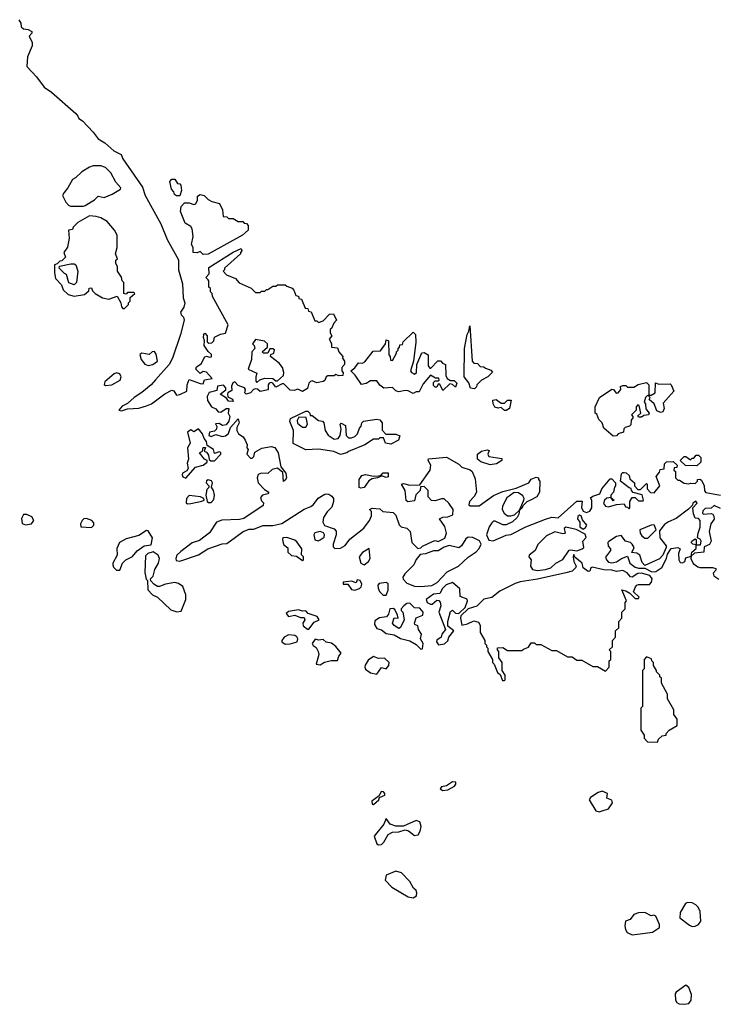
# Model space of a CAD drawing. Extents: x 2029826 to 2248070, y 228728 to 402406.
# Tile 308 of 368: x 2180540 to 2184965, y 281498 to 287740. Entities that reach past the tile are written whole.
import ezdxf

# ---------------------------------------------------------------- set-up
doc = ezdxf.new("R2010")
doc.units = 0

msp = doc.modelspace()

# ---------------------------------------------------------------- linework, layer by layer
at = {"layer": '0CON10XD'}
for points in [[(2180535, 287740), (2180547, 287717), (2180550, 287695), (2180565, 287682.5), (2180595, 287678.8), (2180616.7, 287665), (2180617.5, 287655), (2180600, 287635), (2180620, 287595), (2180620, 287575), (2180590, 287505), (2180585, 287443.3), (2180646.8, 287376.8), (2180695, 287311.4), (2180741.1, 287281.1), (2180896, 287146), (2180908.3, 287128.3), (2180915, 287114), (2180938.1, 287098.1), (2181007, 287027), (2181038.8, 286985), (2181080.3, 286960.3), (2181137.7, 286907.7), (2181183.3, 286885), (2181195, 286857.5), (2181318.3, 286678.3), (2181335.8, 286625), (2181435.7, 286445), (2181475, 286346.7), (2181547, 286217), (2181547.5, 286155), (2181573.3, 286065), (2181576.4, 285976.4), (2181586.7, 285945), (2181581.7, 285918.3), (2181560, 285885), (2181565, 285870), (2181580, 285855), (2181582.5, 285835), (2181561.2, 285745), (2181510, 285595), (2181487.5, 285555), (2181402.3, 285457.7), (2181373.3, 285425), (2181314.1, 285375.9), (2181266.7, 285345), (2181225, 285307.5), (2181190.7, 285289.3), (2181170, 285265), (2181185, 285260), (2181225, 285272.5), (2181295, 285276.7), (2181345, 285291.2), (2181375.7, 285304.3), (2181461.2, 285368.8), (2181505, 285391.2), (2181518, 285388), (2181535, 285360), (2181555, 285363.3), (2181600, 285385), (2181602.5, 285425), (2181615, 285460), (2181685, 285433.3), (2181705, 285432.5), (2181712.5, 285457.5), (2181760, 285465), (2181726.1, 285506.1), (2181705, 285510), (2181685, 285497.5), (2181657.5, 285525), (2181660.7, 285539.3), (2181692.3, 285557.7), (2181715, 285602.5), (2181725, 285607.5), (2181745, 285600), (2181756.4, 285603.6), (2181757, 285617), (2181735, 285637.5), (2181710, 285675), (2181713.3, 285705), (2181706.2, 285725), (2181707.5, 285745), (2181715, 285752.5), (2181729.2, 285735), (2181728.8, 285698.8), (2181740.3, 285690.3), (2181758.9, 285691.1), (2181772.5, 285705), (2181775, 285726.7), (2181813, 285747), (2181845, 285752.5), (2181863.3, 285805), (2181762.5, 285985), (2181760, 286005), (2181750, 286015), (2181750, 286035), (2181740, 286045), (2181740, 286085), (2181735, 286090), (2181720, 286105), (2181741.7, 286128.3), (2181740, 286170), (2181895, 286266), (2181945, 286290), (2181950, 286275), (2181940, 286265), (2181940, 286255), (2181840, 286165), (2181840, 286155), (2181830, 286145), (2181851.7, 286121.7), (2181908.3, 286098.3), (2181931.7, 286071.7), (2182008.3, 286038.3), (2182035, 286010), (2182065, 286010), (2182075, 286020), (2182095, 286020), (2182105, 286030), (2182115, 286030), (2182145, 286050), (2182165, 286050), (2182175, 286060), (2182225, 286060), (2182235, 286050), (2182268.3, 286038.3), (2182280, 286025), (2182291.7, 285991.7), (2182308.3, 285988.3), (2182311.7, 285971.7), (2182328.3, 285968.3), (2182351.7, 285911.7), (2182368.3, 285908.3), (2182371.7, 285891.7), (2182388.3, 285888.3), (2182411.7, 285831.7), (2182425, 285830), (2182435, 285820), (2182465, 285830), (2182505, 285872.5), (2182530, 285875), (2182550, 285835), (2182533, 285817), (2182518.3, 285781.7), (2182510, 285775), (2182510, 285755), (2182520, 285735), (2182503.3, 285715), (2182517, 285687), (2182517.5, 285665), (2182555, 285660), (2182563.9, 285633.9), (2182590, 285605), (2182587.5, 285595), (2182600, 285575), (2182600, 285555), (2182582.5, 285535), (2182582.5, 285515), (2182591.7, 285501.7), (2182590, 285485), (2182565, 285482.5), (2182545, 285490), (2182535, 285482.5), (2182495, 285483.3), (2182483.3, 285475), (2182476.4, 285453.6), (2182465, 285446.7), (2182425, 285438.8), (2182395, 285450), (2182385, 285446.7), (2182374.1, 285435.9), (2182365, 285402.5), (2182335, 285382.5), (2182305, 285396.7), (2182280.7, 285389.3), (2182255, 285391.2), (2182224, 285424), (2182215, 285432.5), (2182205, 285432.5), (2182165, 285410), (2182146.7, 285436.7), (2182135, 285440), (2182123.6, 285436.4), (2182116.7, 285425), (2182115.8, 285394.2), (2182065, 285384), (2182048.3, 285398.3), (2182035, 285400), (2182022.5, 285395), (2182005, 285373.8), (2181977, 285367), (2181967.5, 285375), (2181972.5, 285395), (2181966.4, 285406.4), (2181925, 285421.2), (2181905, 285443.3), (2181892.3, 285437.7), (2181883, 285417), (2181885, 285390), (2181860, 285375), (2181857.5, 285365), (2181860, 285350), (2181890, 285335), (2181895, 285320), (2181865, 285322.5), (2181851.7, 285341.7), (2181812.5, 285365), (2181847, 285393), (2181847, 285407), (2181833, 285423), (2181795, 285417.5), (2181790, 285390), (2181743, 285377), (2181728.3, 285351.7), (2181732.5, 285325), (2181756.7, 285286.7), (2181785, 285272.5), (2181800, 285255), (2181815, 285252.5), (2181850, 285275), (2181865.9, 285275.9), (2181863.3, 285245), (2181873.3, 285225), (2181865.9, 285194.1), (2181849.2, 285170.8), (2181827, 285167), (2181805, 285180), (2181781.7, 285178.3), (2181791.7, 285161.7), (2181787.5, 285145), (2181775, 285132.5), (2181744.2, 285125.8), (2181740, 285105), (2181755, 285098), (2181785, 285110), (2181825, 285097.5), (2181845, 285102.5), (2181863.8, 285116.2), (2181877.5, 285155), (2181925, 285210), (2181932.5, 285185), (2181917.5, 285155), (2181917.5, 285135), (2181927.5, 285115), (2181957.5, 285095), (2181970, 285075), (2181982.5, 285045), (2181980, 285025), (2181990, 285015), (2181980, 284985), (2182005, 284960), (2182015, 284960), (2182025, 284970), (2182031.7, 284998.3), (2182076.4, 285023.6), (2182135, 285033.3), (2182158.3, 285028.3), (2182178.8, 284995), (2182196.4, 284906.4), (2182227.5, 284865), (2182232.5, 284835), (2182225, 284820), (2182213.3, 284813.3), (2182210, 284870), (2182176.2, 284896.2), (2182142.1, 284887.9), (2182115, 284863.8), (2182075, 284864.3), (2182053.2, 284856.8), (2182045.8, 284835), (2182053.3, 284805), (2182092.3, 284762.3), (2182120, 284745), (2182115, 284733.3), (2182080, 284725), (2182068.3, 284711.7), (2182075, 284690), (2182087, 284677), (2182085, 284660), (2181961.7, 284578.3), (2181935, 284572), (2181822.3, 284567.7), (2181787.5, 284555), (2181743.9, 284486.1), (2181680.7, 284439.3), (2181635, 284423.3), (2181561.7, 284368.3), (2181537.5, 284345), (2181530, 284325), (2181531.7, 284311.7), (2181555, 284307.5), (2181675, 284346.7), (2181734.2, 284385.8), (2181825, 284418), (2181855, 284420), (2181909.5, 284460.5)], [(2180945, 286557.5), (2180955, 286562.5), (2181015, 286597.5), (2181038.3, 286621.7), (2181075, 286612.5), (2181126.7, 286633.3), (2181180, 286665), (2181182.5, 286675), (2181150.6, 286710.6), (2181118.3, 286768.3), (2181085, 286802.5), (2181055, 286813.3), (2181007, 286813), (2180983.9, 286806.1), (2180933.9, 286776.1), (2180895, 286737.5), (2180875, 286727.5), (2180846.1, 286673.9), (2180822.5, 286645), (2180812.5, 286625), (2180833, 286583), (2180853, 286563), (2180865, 286557.5), (2180945, 286557.5)], [(2181555, 286622.5), (2181535, 286622.5), (2181521.7, 286631.7), (2181518.3, 286648.3), (2181502.5, 286665), (2181492.5, 286715), (2181505, 286730), (2181525, 286730), (2181541.7, 286701.7), (2181555, 286700), (2181561.7, 286691.7), (2181566.4, 286656.4), (2181555, 286622.5)], [(2181705, 286251.2), (2181685, 286270), (2181665, 286262.5), (2181640, 286265), (2181640, 286295), (2181630, 286315), (2181641.2, 286365), (2181633.8, 286415), (2181625, 286428.8), (2181589.5, 286449.5), (2181560, 286525), (2181563.8, 286555), (2181585, 286580), (2181615, 286580), (2181645, 286567.5), (2181658.3, 286571.7), (2181667.5, 286595), (2181668.3, 286621.7), (2181685, 286632.5), (2181710, 286625), (2181735, 286600), (2181758.3, 286588.3), (2181807.5, 286575), (2181827.5, 286535), (2181831.7, 286491.7), (2181855, 286490), (2181865, 286480), (2181895, 286480), (2181925, 286460), (2181955, 286460), (2181965, 286450), (2181978.3, 286448.3), (2181990, 286435), (2181990, 286405), (2181952.5, 286375), (2181735, 286254.4), (2181705, 286251.2)], [(2181205, 285910), (2181230, 285935), (2181230, 285945), (2181240, 285955), (2181241.7, 285978.3), (2181270, 286005), (2181265, 286010), (2181225, 286010), (2181215, 286000), (2181200, 286005), (2181200, 286075), (2181190, 286085), (2181187, 286107), (2181160, 286145), (2181160, 286175), (2181150, 286195), (2181150, 286215), (2181160, 286225), (2181147.5, 286255), (2181157.5, 286295), (2181157.5, 286375), (2181142.5, 286405), (2181095, 286460), (2181055, 286483.8), (2181025, 286493.3), (2180983.6, 286496.4), (2180910, 286455), (2180880, 286425), (2180875, 286410), (2180850, 286405), (2180853.3, 286355), (2180843, 286297), (2180820, 286265), (2180830, 286235), (2180808.3, 286211.7), (2180795, 286210), (2180778.3, 286191.7), (2180760, 286185), (2180760, 286135), (2180768.3, 286098.3), (2180805, 286060), (2180817, 286027), (2180848.3, 285998.3), (2180885, 285987.5), (2180951.7, 285998.3), (2180978.3, 286021.7), (2180981.7, 286038.3), (2180995, 286040), (2181001.7, 286021.7), (2181020, 286005), (2181065, 285977.5), (2181105, 285967.5), (2181157.5, 285987.5), (2181182.5, 285945), (2181185, 285920), (2181195, 285910), (2181205, 285910)], [(2180885, 286058.8), (2180851.7, 286071.7), (2180837.5, 286125), (2180825, 286130), (2180790, 286165), (2180791.7, 286178.3), (2180865, 286192.5), (2180885, 286193.3), (2180896.1, 286186.1), (2180908, 286145), (2180900, 286075), (2180885, 286058.8)], [(2183035, 285370), (2183005, 285386.7), (2182985, 285390), (2182945, 285380), (2182927, 285387), (2182905, 285407.5), (2182850, 285405), (2182825, 285422.5), (2182805, 285450), (2182765, 285450), (2182737, 285433), (2182708.3, 285428.3), (2182667.3, 285487.3), (2182640, 285515), (2182666.4, 285533.6), (2182690, 285565), (2182715, 285562.5), (2182729.3, 285570.7), (2182781.7, 285638.3), (2182828.3, 285641.7), (2182860, 285685), (2182865, 285710), (2182880, 285705), (2182882.5, 285615), (2182890, 285605), (2182891.7, 285581.7), (2182905, 285580), (2182930, 285625), (2182930, 285635), (2182940, 285645), (2182941.7, 285658.3), (2182950, 285665), (2182951.7, 285678.3), (2182968.3, 285681.7), (2182971.7, 285698.3), (2183035, 285760), (2183050, 285745), (2183052.5, 285695), (2183037.5, 285575), (2183020, 285515), (2183025, 285502.5), (2183045, 285493.3), (2183056.1, 285503.9), (2183060, 285555), (2183091.7, 285628.3), (2183105, 285630), (2183130, 285615), (2183130, 285545), (2183141.7, 285531.7), (2183148.3, 285531.7), (2183191.7, 285578.3), (2183208.3, 285578.3), (2183221.7, 285561.7), (2183240, 285555), (2183242.5, 285485), (2183252.5, 285465), (2183273, 285453), (2183295, 285452.5), (2183312.5, 285435), (2183305, 285410), (2183285, 285427.5), (2183268.3, 285431.7), (2183225, 285390), (2183205, 285430), (2183195, 285430), (2183185, 285410), (2183175, 285410), (2183165, 285420), (2183165, 285440), (2183175, 285450), (2183195, 285450), (2183200, 285455), (2183198.3, 285468.3), (2183178.3, 285468.3), (2183145, 285487.5), (2183099.3, 285430.7), (2183075, 285380), (2183055, 285380), (2183035, 285370)], [(2183425, 285400), (2183400, 285405), (2183388.3, 285438.3), (2183360, 285475), (2183362.5, 285655), (2183377.5, 285745), (2183390, 285765), (2183395, 285800), (2183410, 285575), (2183421.7, 285561.7), (2183445, 285560), (2183461.7, 285541.7), (2183485, 285540), (2183495, 285530), (2183528.3, 285518.3), (2183540, 285505), (2183510, 285475), (2183470, 285455), (2183440, 285425), (2183438.3, 285411.7), (2183425, 285400)], [(2182045, 285440), (2182063.3, 285456.7), (2182095, 285467.5), (2182145, 285466.2), (2182165, 285450), (2182175, 285450), (2182212.5, 285485), (2182216.4, 285503.6), (2182206.2, 285535), (2182185, 285562.5), (2182131.2, 285605), (2182133.3, 285616.7), (2182152.5, 285625), (2182156.4, 285646.4), (2182145, 285653.3), (2182127.5, 285652.5), (2182113.6, 285626.4), (2182086.4, 285626.4), (2182077.5, 285635), (2182112.5, 285665), (2182111.2, 285685), (2182092.3, 285702.3), (2182035, 285713.3), (2182017.5, 285685), (2182027.5, 285675), (2182032.5, 285655), (2182013.3, 285635), (2182011.4, 285585), (2181990, 285525), (2182045, 285500), (2182037.5, 285475), (2182038.3, 285448.3), (2182045, 285440)], [(2181355, 285548.6), (2181385, 285554.2), (2181413.8, 285575), (2181405, 285620), (2181395, 285636.7), (2181380, 285635), (2181361.7, 285618.3), (2181315, 285626.7), (2181302.5, 285617.5), (2181310, 285585), (2181335, 285555.8), (2181355, 285548.6)], [(2181085, 285420), (2181125, 285424.4), (2181178, 285455), (2181184.2, 285475), (2181175, 285495.8), (2181155, 285500.6), (2181138.8, 285495), (2181081.2, 285445), (2181076.4, 285426.4), (2181085, 285420)], [(2184305, 285100), (2184245, 285150), (2184233.6, 285183.6), (2184213.3, 285205), (2184200, 285240), (2184190, 285245), (2184190, 285285), (2184217.5, 285345), (2184295, 285396.7), (2184306.4, 285396.4), (2184323, 285373), (2184336.1, 285373.9), (2184352.5, 285395), (2184350, 285415), (2184365, 285420), (2184385, 285420), (2184395, 285410), (2184435, 285410), (2184463, 285427), (2184515, 285440), (2184530, 285425), (2184530, 285360), (2184545, 285360), (2184570, 285375), (2184572.5, 285437.5), (2184595, 285430), (2184665, 285432.5), (2184672.5, 285425), (2184690, 285385), (2184621.7, 285308.3), (2184627.5, 285275), (2184620, 285255), (2184605, 285250), (2184580.7, 285260.7), (2184563.8, 285303.8), (2184531.7, 285331.7), (2184540, 285345), (2184525, 285360), (2184510, 285345), (2184500, 285315), (2184510, 285305), (2184512.3, 285272.3), (2184532.5, 285245), (2184527.5, 285235), (2184498.3, 285231.7), (2184485, 285220), (2184465, 285220), (2184461.7, 285228.3), (2184480, 285245), (2184470, 285295), (2184461.7, 285298.3), (2184450, 285285), (2184450, 285265), (2184420, 285235), (2184430, 285225), (2184430, 285215), (2184418.3, 285201.7), (2184417.5, 285172.5), (2184407, 285163), (2184380, 285155), (2184373, 285147), (2184370, 285125), (2184336.4, 285113.6), (2184325, 285102.5), (2184305, 285100)], [(2183625, 285263.3), (2183615, 285263.3), (2183595, 285282.5), (2183575, 285276.7), (2183553.6, 285283.6), (2183542.5, 285305), (2183541.7, 285328.3), (2183561.7, 285331.7), (2183595, 285310), (2183615, 285310), (2183635, 285327.5), (2183658.3, 285328.3), (2183646.7, 285275), (2183625, 285263.3)], [(2182575, 284983.3), (2182531.7, 285001.7), (2182435, 285016.7), (2182355, 285013.8), (2182275, 285052.5), (2182277.5, 285135), (2182253, 285193), (2182258.3, 285211.7), (2182355, 285257.5), (2182368.3, 285258.3), (2182380, 285245), (2182381.7, 285231.7), (2182395, 285230), (2182435, 285200), (2182460, 285195), (2182470, 285185), (2182477.5, 285135), (2182497, 285107), (2182535, 285080), (2182560, 285085), (2182572.5, 285105), (2182580, 285145), (2182572.5, 285175), (2182578.3, 285181.7), (2182607, 285167), (2182610, 285105), (2182625, 285090), (2182645, 285090), (2182665, 285097.5), (2182682.5, 285115), (2182695, 285150), (2182707, 285163), (2182710, 285185), (2182720, 285195), (2182805, 285206.7), (2182825, 285202.5), (2182840, 285185), (2182838.3, 285138.3), (2182861.7, 285111.7), (2182925, 285112.5), (2182951.7, 285101.7), (2182942.5, 285075), (2182895, 285050), (2182860, 285055), (2182848.3, 285088.3), (2182825, 285090), (2182815, 285080), (2182785, 285080), (2182730, 285045), (2182626.4, 285003.6), (2182615, 284993.3), (2182575, 284983.3)], [(2182335, 285156.7), (2182355, 285157.5), (2182366.7, 285175), (2182358.3, 285218.3), (2182310, 285220), (2182300.7, 285199.3), (2182301.7, 285181.7), (2182335, 285156.7)], [(2181595, 284832.5), (2181655, 284902.5), (2181705, 284916.2), (2181730, 284935), (2181730, 284945), (2181712.5, 284955), (2181680, 284995), (2181700, 285005), (2181705, 285027.5), (2181718.3, 285028.3), (2181710, 285005), (2181725, 284997.5), (2181738.3, 284978.3), (2181742.5, 284952.5), (2181753, 284943), (2181775, 284943.3), (2181816.7, 284985), (2181816.7, 284996.7), (2181805, 285000), (2181775, 284990), (2181768.8, 285015), (2181730, 285040), (2181725.9, 285065.9), (2181710, 285085), (2181700, 285115), (2181675, 285146.2), (2181645, 285127.5), (2181625, 285140), (2181603.8, 285125), (2181622.5, 285055), (2181603.8, 285025), (2181612, 284955), (2181602.4, 284927.6), (2181608, 284895), (2181600, 284880), (2181573.8, 284865), (2181571.2, 284855), (2181575, 284842.5), (2181595, 284832.5)], [(2183525, 284918.8), (2183465, 284937.5), (2183443.3, 284955), (2183443.3, 284985), (2183470, 285005), (2183505, 285012.5), (2183518.3, 285008.3), (2183510, 284985), (2183515, 284970), (2183598.3, 284958.3), (2183597.5, 284945), (2183565, 284923.8), (2183525, 284918.8)], [(2181909.5, 284460.5), (2181957.5, 284495), (2181995, 284510), (2182025, 284511.2), (2182083, 284533), (2182145, 284533.3), (2182203.9, 284546.1), (2182345, 284638), (2182386.1, 284653.9), (2182403.9, 284666.1), (2182434.2, 284705.8), (2182475, 284732.5), (2182485, 284733.3), (2182501.7, 284731.7), (2182519.3, 284719.3), (2182530, 284705), (2182530, 284685), (2182520.7, 284649.3), (2182490.5, 284619.5), (2182466.7, 284585), (2182463.8, 284555), (2182474.2, 284534.2), (2182535, 284512.5), (2182547, 284497), (2182546.7, 284475), (2182527.5, 284415), (2182528.3, 284398.3), (2182538.3, 284388.3), (2182575, 284390), (2182605, 284406.7), (2182634.1, 284445.9), (2182722.7, 284517.3), (2182760, 284565), (2182772.5, 284595), (2182771.7, 284621.7), (2182760, 284635), (2182775, 284642.5), (2182825, 284640), (2182843, 284623), (2182910, 284615), (2182925, 284600), (2182947, 284537), (2182960, 284525), (2182996.1, 284516.1), (2183016.1, 284496.1), (2183026.7, 284425), (2183065, 284387.5), (2183085, 284392.5), (2183095, 284402.5), (2183158.3, 284431.7), (2183175, 284437.5), (2183195, 284432.5), (2183223.3, 284446.7), (2183236.1, 284453.9), (2183246.7, 284485), (2183236.2, 284526.2), (2183202.5, 284575), (2183223.6, 284586.4), (2183255, 284587.5), (2183288.3, 284601.7), (2183290, 284635), (2183262.5, 284675), (2183231.7, 284701.7), (2183215, 284702.5), (2183175, 284690), (2183151.2, 284691.2), (2183130, 284715), (2183130, 284755), (2183105, 284780), (2183081.7, 284778.3), (2183080, 284755), (2183053, 284727), (2183045, 284690), (2183003, 284683), (2182992.5, 284692.5), (2182986, 284756), (2182962.5, 284795), (2182975, 284800), (2183015, 284790), (2183078.3, 284791.7), (2183143.3, 284885), (2183147.5, 284915), (2183130, 284945), (2183133, 284957), (2183247, 284967), (2183325, 284922.5), (2183345, 284902.5), (2183397, 284887), (2183410, 284875), (2183429.3, 284829.3), (2183437.5, 284745), (2183423, 284717), (2183392.5, 284685), (2183390, 284665), (2183398.3, 284658.3), (2183455, 284657.5), (2183545, 284723.3), (2183605, 284750), (2183689.3, 284770.7), (2183745, 284792.5), (2183770, 284805), (2183785, 284827.5), (2183815, 284840), (2183830, 284835), (2183830, 284825), (2183840, 284815), (2183837.5, 284745), (2183820, 284715), (2183780, 284695), (2183757, 284683), (2183731.7, 284658.3), (2183727.5, 284645), (2183710, 284630), (2183706.7, 284605), (2183696.1, 284583.9), (2183665, 284557.5), (2183625, 284537.5), (2183605, 284537.5), (2183555, 284560), (2183545, 284560), (2183535, 284550), (2183517.5, 284525), (2183500, 284475), (2183515, 284440), (2183543, 284437), (2183625, 284472.5), (2183655, 284476.7), (2183750, 284525), (2183875, 284573.8), (2183916.4, 284586.4), (2183955, 284582.5), (2184075, 284687.5), (2184108.3, 284688.3), (2184103, 284647), (2184113.3, 284623.3), (2184135, 284616.2), (2184156.2, 284623.8), (2184170, 284645), (2184170, 284695), (2184161.7, 284708.3), (2184175, 284720), (2184220, 284735), (2184232.5, 284765), (2184285, 284830), (2184295, 284830), (2184320, 284805), (2184320, 284785), (2184313, 284777), (2184307.5, 284745), (2184290, 284725), (2184290, 284710), (2184310, 284695), (2184305, 284690), (2184290, 284710), (2184265, 284707.5), (2184250, 284695), (2184242.5, 284672.5), (2184256.4, 284656.4), (2184275, 284651.2), (2184325, 284667.5), (2184375, 284670), (2184381.7, 284651.7), (2184395, 284650), (2184405, 284640), (2184410, 284645), (2184410, 284685), (2184425, 284710), (2184445, 284710), (2184465, 284690), (2184495, 284690), (2184497.5, 284695), (2184488.3, 284728.3), (2184431.7, 284741.7), (2184420, 284755), (2184418.3, 284768.3), (2184405, 284772.5), (2184350, 284815), (2184358.3, 284861.7), (2184365, 284870), (2184375, 284870), (2184387, 284867), (2184405, 284850), (2184410, 284830), (2184440, 284805), (2184440, 284785), (2184461.7, 284761.7), (2184478.3, 284761.7), (2184515, 284800), (2184520, 284795), (2184520, 284765), (2184541.7, 284741.7), (2184565, 284740), (2184600, 284785), (2184577.5, 284845), (2184598.3, 284871.7), (2184601.7, 284888.3), (2184628.3, 284891.7), (2184630, 284925), (2184643, 284937), (2184685, 284940), (2184710, 284915), (2184708.3, 284901.7), (2184691.7, 284898.3), (2184690, 284885), (2184700, 284875), (2184700, 284835), (2184715, 284820), (2184725, 284820), (2184755, 284802.5), (2184785, 284797.5), (2184795, 284802.5), (2184825, 284800), (2184840, 284815), (2184840, 284825), (2184855, 284827.5), (2184865, 284820), (2184882.5, 284785), (2184883, 284753), (2184893, 284743), (2184985, 284726.7)], [(2184835, 284912.5), (2184763, 284913), (2184730, 284945), (2184755, 284970), (2184765, 284970), (2184795, 284950), (2184805, 284960), (2184815, 284960), (2184831.7, 284978.3), (2184845, 284980), (2184860, 284965), (2184860, 284935), (2184835, 284912.5)], [(2181738.3, 284678.3), (2181755, 284680), (2181771.7, 284698.3), (2181776.2, 284725), (2181770, 284755), (2181757, 284777), (2181763.3, 284805), (2181756.1, 284816.1), (2181735, 284823.3), (2181724.2, 284815.8), (2181723.3, 284805), (2181740, 284785), (2181740, 284775), (2181728, 284762), (2181720, 284725), (2181730, 284685), (2181738.3, 284678.3)], [(2182705, 284770), (2182692.5, 284775), (2182693.3, 284825), (2182709.3, 284850.7), (2182733.6, 284856.4), (2182785, 284846.7), (2182815, 284847.5), (2182830, 284850), (2182845, 284866.7), (2182878.3, 284868.3), (2182878.3, 284841.7), (2182865, 284837.5), (2182830, 284850), (2182830, 284845), (2182810, 284835), (2182775, 284830), (2182755, 284816.7), (2182725, 284774), (2182705, 284770)], [(2181605, 284670), (2181625, 284673.3), (2181695, 284686.7), (2181710, 284695), (2181707.5, 284705), (2181686.1, 284716.1), (2181615, 284724), (2181599.2, 284705), (2181596.7, 284676.7), (2181605, 284670)], [(2183655, 284593.8), (2183678.8, 284601.2), (2183710, 284630), (2183737.5, 284695), (2183740, 284705), (2183732.5, 284722.5), (2183705, 284741.2), (2183676.7, 284743.3), (2183630.7, 284709.3), (2183603.3, 284655), (2183600, 284635), (2183612.2, 284612.2), (2183635, 284595.8), (2183655, 284593.8)], [(2184550.7, 284240.7), (2184575, 284241.2), (2184613.6, 284266.4), (2184642.5, 284325), (2184648.3, 284351.7), (2184673.3, 284386.7), (2184715, 284393.3), (2184730, 284385), (2184718, 284355), (2184720, 284315), (2184728.8, 284298.8), (2184745, 284296.2), (2184760, 284305), (2184765, 284327.5), (2184800, 284340), (2184802.5, 284365), (2184831.7, 284388.3), (2184830, 284410), (2184810, 284415), (2184800, 284425), (2184802.5, 284435), (2184825, 284450), (2184830, 284445), (2184830, 284410), (2184858.3, 284411.7), (2184862.5, 284435), (2184856.7, 284446.7), (2184840, 284455), (2184842.5, 284485), (2184856.1, 284523.9), (2184856.1, 284566.1), (2184845, 284577.5), (2184825, 284580), (2184813, 284607), (2184810, 284645), (2184837.5, 284675), (2184828.3, 284688.3), (2184810, 284675), (2184808.3, 284661.7), (2184783, 284637), (2184705, 284578.8), (2184655, 284556.7), (2184630.8, 284539.2), (2184599.3, 284500.7), (2184600, 284455), (2184640, 284405), (2184640, 284395), (2184620, 284345), (2184598.8, 284321.2), (2184505, 284280), (2184489.3, 284299.3), (2184472.5, 284345), (2184455, 284357.5), (2184422.5, 284362.5), (2184436.7, 284393.3), (2184425.8, 284415.8), (2184415, 284426.2), (2184382.5, 284435), (2184355, 284470), (2184326.1, 284463.9), (2184277, 284433), (2184270, 284425), (2184273, 284403), (2184286.7, 284385), (2184286.7, 284375), (2184256.7, 284333.3), (2184261.2, 284315), (2184275, 284300), (2184295, 284296.2), (2184326.4, 284303.6), (2184357.5, 284325), (2184395, 284340), (2184410, 284295), (2184445, 284270), (2184465, 284262.5), (2184505, 284262.5), (2184550.7, 284240.7)], [(2184985, 284641.2), (2184945, 284660), (2184925, 284642.5), (2184888.3, 284641.7), (2184874.1, 284625.9), (2184871.7, 284611.7), (2184877.5, 284605), (2184925, 284610), (2184935.6, 284605.6), (2184942.4, 284592.4), (2184945.4, 284574.6), (2184924.4, 284545), (2184913.8, 284495), (2184926.7, 284435), (2184916.4, 284413.6), (2184881.7, 284398.3), (2184880, 284365), (2184821.2, 284358.8), (2184800, 284340), (2184797.5, 284325), (2184812.7, 284292.7), (2184841.2, 284271.2), (2184855, 284266.2), (2184935, 284267.5), (2184955, 284260), (2184955, 284250), (2184938.3, 284231.7), (2184943.6, 284213.6), (2184973.6, 284193.6)], [(2180577, 284537), (2180615, 284543.3), (2180630, 284565), (2180617.7, 284587.7), (2180585, 284603.3), (2180565, 284602.5), (2180551.7, 284578.3), (2180557, 284547), (2180577, 284537)], [(2180995, 284520), (2181011.2, 284535), (2181009.5, 284549.5), (2180997.5, 284565), (2180965, 284578.9), (2180946.2, 284575), (2180935.6, 284565), (2180925.8, 284545), (2180927.5, 284525), (2180995, 284520)], [(2184115, 284510), (2184129.5, 284520.5), (2184136.7, 284535), (2184109.3, 284569.3), (2184102.5, 284595), (2184090.7, 284599.3), (2184079.3, 284590.7), (2184077.5, 284575), (2184092.5, 284555), (2184092.5, 284525), (2184115, 284510)], [(2183825, 284247.5), (2183875, 284253.8), (2183910, 284265), (2183940, 284295), (2183985, 284318), (2184025, 284376.2), (2184035, 284380), (2184075, 284372.5), (2184107.5, 284385), (2184117.5, 284395), (2184112.5, 284435), (2184133, 284457), (2184127.7, 284477.7), (2184068.8, 284508.8), (2184005, 284523.3), (2183993.3, 284515), (2184000, 284485), (2183995, 284482.5), (2183985, 284480), (2183933.6, 284493.6), (2183881.5, 284468.5), (2183827, 284413), (2183808.8, 284375), (2183772.5, 284345), (2183770, 284335), (2183783.8, 284315), (2183780, 284275), (2183792.5, 284255), (2183825, 284247.5)], [(2184505, 284453.3), (2184525, 284453.8), (2184577.5, 284505), (2184565, 284536.7), (2184545, 284536.2), (2184473, 284507), (2184476, 284485), (2184487.1, 284467.1), (2184505, 284453.3)], [(2181175, 284250), (2181192.5, 284295), (2181212.5, 284315), (2181255, 284336.7), (2181285, 284372.5), (2181330, 284405), (2181375, 284410), (2181382.5, 284455), (2181355, 284500), (2181345, 284502.5), (2181295, 284470), (2181215, 284448.8), (2181173.3, 284425), (2181157, 284387), (2181157.5, 284345), (2181130, 284295), (2181130, 284285), (2181135, 284270), (2181155, 284250), (2181175, 284250)], [(2182335, 284312.5), (2182340, 284315), (2182340, 284335), (2182328.3, 284348.3), (2182330, 284385), (2182299.1, 284429.1), (2182285, 284440), (2182233.6, 284456.4), (2182210, 284455), (2182206.7, 284445), (2182213.9, 284413.9), (2182241.7, 284391.7), (2182240, 284365), (2182265, 284343.3), (2182295, 284340), (2182335, 284312.5)], [(2182433, 284437), (2182445, 284443.3), (2182471.2, 284458.8), (2182474, 284475), (2182466.8, 284486.8), (2182445, 284496), (2182412, 284488), (2182406.7, 284475), (2182411.7, 284441.7), (2182433, 284437)], [(2183085, 284146), (2183155, 284154), (2183187.9, 284172.1), (2183251.2, 284238.8), (2183324.1, 284275.9), (2183385, 284333.3), (2183435, 284366.7), (2183455, 284387.5), (2183467.5, 284415), (2183456.4, 284436.4), (2183415, 284457.5), (2183385, 284460), (2183370.7, 284449.3), (2183342.5, 284405), (2183325, 284392.5), (2183263.6, 284406.4), (2183233, 284397), (2183195, 284372.5), (2183165, 284372.5), (2183115, 284353.3), (2183080.7, 284349.3), (2183055, 284317.5), (2183040, 284285), (2182982.7, 284227.3), (2182971.2, 284205), (2182972.3, 284192.3), (2182995, 284168.8), (2183045, 284148.8), (2183085, 284146)], [(2182725, 284283.3), (2182752.5, 284305), (2182762.5, 284325), (2182757, 284387), (2182715, 284362.5), (2182693.3, 284335), (2182703.3, 284295), (2182725, 284283.3)], [(2181536.2, 283986.2), (2181565, 283991.2), (2181593.8, 284065), (2181593.8, 284095), (2181575, 284147.5), (2181546.7, 284166.7), (2181525, 284172.5), (2181465, 284161.2), (2181427.5, 284147.5), (2181415, 284147.5), (2181391.7, 284161.7), (2181371.7, 284181.7), (2181370, 284195), (2181387, 284213), (2181397.5, 284255), (2181420, 284295), (2181427.5, 284325), (2181417.5, 284345), (2181387, 284367), (2181353, 284357), (2181338.3, 284341.7), (2181333.3, 284235), (2181343, 284193), (2181350, 284185), (2181352.5, 284125), (2181382.5, 284095), (2181415, 284080), (2181499.3, 283999.3), (2181536.2, 283986.2)], [(2183615, 283550), (2183620, 283555), (2183620, 283585), (2183600, 283615), (2183600, 283665), (2183580, 283695), (2183580, 283735), (2183570, 283745), (2183571.7, 283758.3), (2183605, 283760), (2183635, 283740), (2183725, 283740), (2183735, 283750), (2183768.3, 283761.7), (2183785, 283790), (2183805, 283790), (2183815, 283780), (2183845, 283780), (2183915, 283740), (2183945, 283740), (2184015, 283700), (2184045, 283700), (2184075, 283680), (2184105, 283680), (2184175, 283640), (2184205, 283640), (2184255, 283610), (2184280, 283635), (2184280, 283675), (2184290, 283685), (2184290, 283735), (2184280, 283745), (2184300, 283765), (2184300, 283805), (2184320, 283825), (2184320, 283865), (2184340, 283885), (2184340, 283925), (2184360, 283945), (2184360, 283985), (2184380, 284005), (2184380, 284045), (2184390, 284055), (2184360, 284125), (2184385, 284120), (2184410, 284105), (2184445, 284070), (2184465, 284070), (2184468.3, 284078.3), (2184432.5, 284112.5), (2184446.7, 284145), (2184455, 284156.2), (2184465, 284158.8), (2184535, 284160), (2184546.7, 284173.3), (2184552.5, 284195), (2184537, 284217), (2184485, 284230.8), (2184460.8, 284229.2), (2184425, 284206.7), (2184415, 284208.8), (2184393.5, 284233.5), (2184365, 284247.5), (2184325, 284242.5), (2184295, 284250.8), (2184245, 284252), (2184171.2, 284268.8), (2184162.5, 284265), (2184156.4, 284243.6), (2184145, 284242.5), (2184113.3, 284265), (2184107.5, 284295), (2184061.7, 284331.7), (2184055, 284350), (2184050, 284335), (2184054.3, 284304.3), (2184068.8, 284275), (2184066.2, 284265), (2184045, 284243.8), (2184003.8, 284233.8), (2183825, 284193.8), (2183715, 284176.2), (2183682.5, 284165), (2183585, 284117.5), (2183535, 284076.7), (2183485, 284065.8), (2183438.8, 284021.2), (2183385.6, 284004.4), (2183339.2, 283960.8), (2183335.6, 283945), (2183345, 283902.5), (2183380.5, 283909.5), (2183420.7, 283929.3), (2183450, 283920), (2183461.7, 283901.7), (2183460, 283855), (2183490, 283805), (2183490, 283785), (2183500, 283775), (2183500, 283765), (2183510, 283755), (2183510, 283735), (2183540, 283685), (2183540, 283665), (2183550, 283655), (2183571.7, 283601.7), (2183588.3, 283588.3), (2183601.7, 283551.7), (2183615, 283550)], [(2182665, 284124), (2182695, 284133.8), (2182706.2, 284145), (2182710.7, 284160.7), (2182700, 284185), (2182680, 284190), (2182675, 284170), (2182645, 284180), (2182592.5, 284175), (2182592, 284162), (2182620.7, 284160.7), (2182645, 284128.8), (2182665, 284124)], [(2182865, 284092.5), (2182876.4, 284123.6), (2182877.5, 284165), (2182865, 284172.5), (2182820, 284165), (2182812.5, 284155), (2182813, 284137), (2182823.3, 284115), (2182845, 284092.5), (2182865, 284092.5)], [(2183197.3, 283777.3), (2183235, 283784.2), (2183255, 283803.3), (2183262.5, 283825), (2183293.8, 283865), (2183256.2, 283896.2), (2183255.8, 283925), (2183271.7, 283988.3), (2183285, 283997.5), (2183305, 283977.1), (2183325, 283976), (2183365.9, 284014.1), (2183380, 284055), (2183377.5, 284067.5), (2183333.3, 284083.3), (2183332, 284132), (2183285, 284172), (2183245, 284158), (2183222, 284135), (2183205, 284103.3), (2183165, 284097.5), (2183119.2, 284065), (2183123.8, 284045), (2183145, 284034), (2183155.8, 284034.2), (2183185, 284060), (2183198.3, 284058.3), (2183206.5, 284046.5), (2183210.8, 284025), (2183198, 283985), (2183240, 283875), (2183216.7, 283845), (2183213.3, 283825), (2183185, 283806), (2183182.9, 283795), (2183197.3, 283777.3)], [(2183085, 283748.8), (2183095, 283752.5), (2183100, 283785), (2183082, 283815), (2183089.2, 283845), (2183070, 283875), (2183065, 283897.5), (2183046.7, 283906.7), (2183044.2, 283915), (2183055, 283948), (2183097.5, 283965), (2183099.2, 283985), (2183078.6, 284008.6), (2183045, 284012.5), (2183015, 284040.6), (2182995, 284038.6), (2182976.7, 284025), (2182960, 284005), (2182960, 283995), (2182970, 283985), (2182978.6, 283935), (2182955, 283887.5), (2182945, 283881.2), (2182915, 283898.8), (2182904.2, 283915), (2182915, 283947.5), (2182940, 283945), (2182937.5, 283965), (2182920, 284000), (2182908, 284008), (2182888.8, 284005), (2182879.5, 283970.5), (2182866, 283954), (2182822.6, 283947.4), (2182791.8, 283928.2), (2182790, 283905), (2182805, 283880.8), (2182835, 283871.4), (2182865, 283848.9), (2182915, 283841.2), (2182956.3, 283816.3), (2183015, 283801.9), (2183055, 283779.2), (2183085, 283748.8)], [(2182375, 283876.2), (2182408.3, 283921.7), (2182440, 283935), (2182426.2, 283956.2), (2182370, 283975), (2182355, 283992.5), (2182335, 283990), (2182308.3, 283998.3), (2182245, 283988), (2182231.2, 283975), (2182245, 283956.2), (2182285, 283966), (2182320.7, 283950.7), (2182345, 283950), (2182348.8, 283935), (2182336.7, 283915), (2182338.3, 283898.3), (2182365, 283876.2), (2182375, 283876.2)], [(2182225, 283781.1), (2182255, 283783.3), (2182301.2, 283795), (2182304.2, 283815), (2182297.6, 283827.6), (2182285, 283835.8), (2182245, 283840), (2182218.1, 283825), (2182202, 283805), (2182203.8, 283795), (2182225, 283781.1)], [(2182445, 283650), (2182473, 283667), (2182515, 283676.7), (2182555, 283677.5), (2182563.9, 283706.1), (2182580, 283725), (2182546.4, 283766.4), (2182518.3, 283788.3), (2182485, 283794), (2182465, 283810), (2182435, 283806.7), (2182415, 283813.3), (2182396.2, 283785), (2182402.3, 283772.3), (2182420, 283760), (2182433.3, 283735), (2182436.7, 283715), (2182420, 283655), (2182445, 283650)], [(2182805, 283590), (2182835, 283632.5), (2182865, 283623.8), (2182881.4, 283645), (2182884.3, 283665), (2182855, 283691.9), (2182815, 283690), (2182785, 283703.3), (2182750.8, 283679.2), (2182730.9, 283649.1), (2182728.8, 283635), (2182733.6, 283623.6), (2182765, 283600), (2182805, 283590)], [(2184585, 283160), (2184591.7, 283178.3), (2184615, 283200), (2184640, 283205), (2184640, 283215), (2184660, 283235), (2184710, 283265), (2184710, 283305), (2184690, 283335), (2184690, 283365), (2184650, 283435), (2184650, 283465), (2184610, 283535), (2184610, 283565), (2184600, 283575), (2184600, 283585), (2184580, 283605), (2184580, 283615), (2184560, 283645), (2184560, 283665), (2184550, 283675), (2184548.3, 283688.3), (2184515, 283700), (2184500, 283685), (2184500, 283625), (2184490, 283615), (2184490, 283385), (2184480, 283375), (2184480, 283235), (2184500, 283205), (2184500, 283185), (2184521.7, 283161.7), (2184585, 283160)], [(2183225, 282853.3), (2183255, 282857.5), (2183298.3, 282881.7), (2183307.3, 282892.7), (2183305.8, 282905.8), (2183285, 282908.8), (2183247, 282883), (2183215, 282877.5), (2183207.5, 282865), (2183225, 282853.3)], [(2182785, 282764), (2182817.5, 282795), (2182821.7, 282808.3), (2182855.8, 282824.2), (2182856.7, 282835), (2182847.5, 282845), (2182833.6, 282846.4), (2182820, 282820), (2182773.9, 282786.1), (2182775, 282767.5), (2182785, 282764)], [(2184215, 282718.8), (2184235, 282724.5), (2184275, 282737.5), (2184301.2, 282775), (2184295, 282792.5), (2184263.3, 282805), (2184267.5, 282835), (2184235, 282848.6), (2184209.5, 282840.5), (2184161.4, 282808.6), (2184151.9, 282795), (2184195, 282725.6), (2184215, 282718.8)], [(2182815, 282510), (2182835, 282512), (2182850, 282525), (2182878, 282575), (2182905, 282590), (2182945, 282592), (2182985, 282604), (2183006.9, 282596.9), (2183045, 282568), (2183067, 282573), (2183081.2, 282595), (2183086.2, 282625), (2183077.5, 282655), (2183055, 282662.5), (2182975, 282626.7), (2182926.4, 282626.4), (2182890.9, 282640.9), (2182865, 282676.7), (2182850.9, 282639.1), (2182788.1, 282565), (2182805, 282516.2), (2182815, 282510)], [(2183035, 282173.1), (2183056.2, 282185), (2183060, 282205), (2183055, 282220), (2183037.5, 282235), (2183015.8, 282275.8), (2182961.7, 282331.7), (2182925, 282342.5), (2182865, 282315.8), (2182857.8, 282285), (2182901.6, 282241.6), (2183005, 282179.5), (2183035, 282173.1)], [(2184805, 281991.1), (2184825, 281994.4), (2184845.4, 282004.6), (2184860.6, 282025), (2184855.7, 282085.7), (2184843.2, 282113.2), (2184828.5, 282128.5), (2184805, 282140.8), (2184775, 282144.2), (2184763.3, 282136.7), (2184729.3, 282080.7), (2184726.9, 282046.9), (2184789.2, 281999.2), (2184805, 281991.1)], [(2184425, 281938.6), (2184475, 281944.3), (2184554.2, 281955.8), (2184597.5, 281985), (2184597.5, 282005), (2184575, 282057.5), (2184563, 282063), (2184545, 282060), (2184505, 282080), (2184465, 282077.5), (2184435, 282067.5), (2184412, 282035), (2184382.5, 282025), (2184377.7, 281995), (2184381.8, 281971.8), (2184393.6, 281953.6), (2184425, 281938.6)], [(2184755, 281498.1), (2184785, 281504.3), (2184800, 281525), (2184801.3, 281561.3), (2184785, 281603.8), (2184765, 281618.8), (2184703.3, 281575), (2184698, 281565), (2184700.8, 281525), (2184708.6, 281508.6), (2184722.1, 281502.1), (2184755, 281498.1)]]:
    msp.add_lwpolyline(points, dxfattribs=at)

doc.saveas('drawing.dxf')
